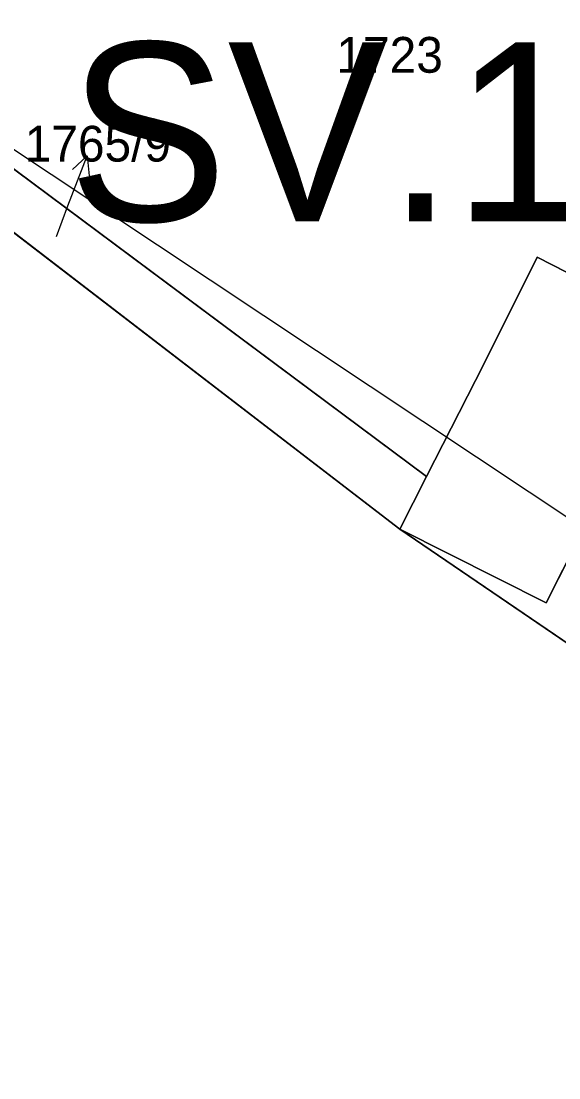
# Model space of a CAD drawing. Extents: x -706130 to -698555, y -971544 to -967260.
# Drawn here: x -703573.4 to -703543.3, y -970936 to -970876.9 of the extents above; entities that cross this region are included whole.
import ezdxf

# ---------------------------------------------------------------- set-up
doc = ezdxf.new("R2010")
doc.units = 0
for name, color, linetype in [('Archeologická naleziště S', 7, 'Continuous'), ('BPEJ hranice S', 7, 'Continuous'), ('BPEJ I-II trida ochrany S', 7, 'Continuous'), ('Hranice řešeného území', 7, 'Continuous'), ('KN_Budovy', 7, 'Continuous'), ('KN_Hranice obce', 7, 'Continuous'), ('KN_Hranice_katastrální území', 7, 'Continuous'), ('KN_Hranice_parcel', 7, 'Continuous'), ('KN_Hranice_parcel_vnitrni_kresba', 7, 'Continuous'), ('KN_Parcelni cisla', 7, 'Continuous'), ('KN_Parcelni cisla_sipky', 7, 'Continuous'), ('KN_Polygon parcely', 7, 'Continuous'), ('KN_POZEMKY_13_ZASTAVENA PLOCHA', 7, 'Continuous'), ('KN_POZEMKY_2_ORNA PUDA', 7, 'Continuous'), ('KN_POZEMKY_5_ZAHRADA', 7, 'Continuous'), ('Plochy smíšené obytné venkovské S', 7, 'Continuous'), ('Povodi vodniho toku S', 7, 'Continuous'), ('Regulační kódy zastavěné S', 7, 'Continuous'), ('Zastavene uzemi N', 7, 'Continuous'), ('Zastavene uzemi plochy N', 7, 'Continuous')]:
    doc.layers.add(name, color=color, linetype=linetype)

msp = doc.modelspace()

# ---------------------------------------------------------------- linework, layer by layer
at = {"layer": 'Archeologická naleziště S'}
msp.add_lwpolyline([(-703408.701, -970993.876), (-703586.125, -970875.938), (-703659.438, -970897.188), (-703878.375, -970326.375), (-703591.188, -970210.375), (-703362.812, -970550.625), (-703335.438, -970886.438), (-703375.42, -970994.479)], dxfattribs=at)
at = {"layer": 'BPEJ hranice S'}
msp.add_lwpolyline([(-703588.47, -970877.49), (-703552.19, -970905.36), (-703526.54, -970922.83), (-703520.57, -970926.9), (-703518.72, -970928.16), (-703508.119, -970935.352)], dxfattribs=at)
at = {"layer": 'BPEJ I-II trida ochrany S'}
for p, q in [((-703588.47, -970877.49), (-703552.19, -970905.36)), ((-703547.5, -970896.13), (-703544.51, -970890.15)), ((-703544.51, -970890.15), (-703532.31, -970896.38)), ((-703550.7, -970902.41), (-703547.5, -970896.13)), ((-703552.19, -970905.36), (-703550.7, -970902.41))]:
    msp.add_line(p, q, dxfattribs=at)
at = {"layer": 'Hranice řešeného území'}
msp.add_lwpolyline([(-703136.46, -971016.54), (-703155.48, -971008.55), (-703213.28, -970989.07), (-703314.92, -970997.75), (-703327.73, -970998.95), (-703380.74, -970993.98), (-703382.44, -970993.97), (-703386.57, -970993.95), (-703392.54, -970993.91), (-703394.33, -970993.9), (-703405.07, -970994.15), (-703417, -970993.25), (-703427.1, -970990.31), (-703478.14, -970955.69), (-703518.72, -970928.16), (-703520.57, -970926.9), (-703526.54, -970922.83), (-703552.19, -970905.36), (-703588.47, -970877.49), (-703614.35, -970903.64), (-703634.1, -970919.81)], dxfattribs=at)
at = {"layer": 'KN_Budovy'}
msp.add_lwpolyline([(-703520.01, -970910.16), (-703516.94, -970904.22), (-703520.59, -970902.36), (-703521.13, -970900.23), (-703523.31, -970900.97), (-703529.9, -970897.61), (-703529.4, -970896.63), (-703531.81, -970895.4), (-703532.31, -970896.38), (-703544.51, -970890.15), (-703547.5, -970896.13), (-703550.7, -970902.41), (-703552.19, -970905.36), (-703544.02, -970909.48), (-703539.37, -970900.28)], close=True, dxfattribs=at)
at = {"layer": 'KN_Hranice obce'}
msp.add_lwpolyline([(-703634.1, -970919.81), (-703614.35, -970903.64), (-703588.47, -970877.49), (-703552.19, -970905.36), (-703526.54, -970922.83), (-703520.57, -970926.9), (-703518.72, -970928.16), (-703478.14, -970955.69), (-703427.1, -970990.31), (-703417, -970993.25), (-703405.07, -970994.15), (-703394.33, -970993.9), (-703392.54, -970993.91), (-703386.57, -970993.95), (-703382.44, -970993.97), (-703380.74, -970993.98), (-703327.73, -970998.95), (-703314.92, -970997.75), (-703213.28, -970989.07), (-703155.48, -971008.55), (-703136.46, -971016.54)], dxfattribs=at)
at = {"layer": 'KN_Hranice_katastrální území'}
msp.add_lwpolyline([(-703634.1, -970919.81), (-703614.35, -970903.64), (-703588.47, -970877.49), (-703552.19, -970905.36), (-703526.54, -970922.83), (-703520.57, -970926.9), (-703518.72, -970928.16), (-703478.14, -970955.69), (-703427.1, -970990.31), (-703417, -970993.25), (-703405.07, -970994.15), (-703394.33, -970993.9), (-703392.54, -970993.91), (-703386.57, -970993.95), (-703382.44, -970993.97), (-703380.74, -970993.98), (-703327.73, -970998.95), (-703314.92, -970997.75), (-703213.28, -970989.07), (-703155.48, -971008.55), (-703136.46, -971016.54)], dxfattribs=at)
at = {"layer": 'KN_Hranice_parcel'}
for p, q in [((-703586.6, -970875.66), (-703550.7, -970902.41)), ((-703588.47, -970877.49), (-703552.19, -970905.36)), ((-703550.7, -970902.41), (-703552.19, -970905.36)), ((-703552.19, -970905.36), (-703526.54, -970922.83))]:
    msp.add_line(p, q, dxfattribs=at)
msp.add_lwpolyline([(-703516.94, -970904.22), (-703520.59, -970902.36), (-703521.13, -970900.23), (-703523.31, -970900.97), (-703529.9, -970897.61), (-703529.4, -970896.63), (-703531.81, -970895.4), (-703532.31, -970896.38), (-703544.51, -970890.15), (-703547.5, -970896.13), (-703550.7, -970902.41)], dxfattribs=at)
at = {"layer": 'KN_Hranice_parcel_vnitrni_kresba'}
for p, q in [((-703539.37, -970900.28), (-703544.02, -970909.48)), ((-703544.02, -970909.48), (-703552.19, -970905.36))]:
    msp.add_line(p, q, dxfattribs=at)
at = {"layer": 'KN_Parcelni cisla_sipky'}
for p, q in [((-703570.75, -970887.28), (-703569.675, -970884.478)), ((-703569.675, -970884.478), (-703570.501, -970885.234)), ((-703569.675, -970884.478), (-703569.566, -970885.593)), ((-703571.4, -970888.98), (-703570.75, -970887.28))]:
    msp.add_line(p, q, dxfattribs=at)
at = {"layer": 'KN_Polygon parcely'}
for points in [[(-703501.32, -970891.81), (-703499.8, -970888.55), (-703557.44, -970858.68), (-703564.05, -970855.26), (-703586.6, -970875.66), (-703550.7, -970902.41), (-703547.5, -970896.13), (-703544.51, -970890.15), (-703532.31, -970896.38), (-703531.81, -970895.4), (-703529.4, -970896.63), (-703529.9, -970897.61), (-703523.31, -970900.97), (-703521.13, -970900.23), (-703520.59, -970902.36), (-703516.94, -970904.22), (-703509.39, -970909.15), (-703506.43, -970902.79), (-703504.94, -970899.58)], [(-703588.47, -970877.49), (-703552.19, -970905.36), (-703550.7, -970902.41), (-703586.6, -970875.66)], [(-703529.4, -970896.63), (-703531.81, -970895.4), (-703532.31, -970896.38), (-703544.51, -970890.15), (-703547.5, -970896.13), (-703550.7, -970902.41), (-703552.19, -970905.36), (-703526.54, -970922.83), (-703525.46, -970920.73), (-703522.74, -970915.46), (-703520.01, -970910.16), (-703516.94, -970904.22), (-703520.59, -970902.36), (-703521.13, -970900.23), (-703523.31, -970900.97), (-703529.9, -970897.61)]]:
    msp.add_lwpolyline(points, close=True, dxfattribs=at)
at = {"layer": 'KN_POZEMKY_13_ZASTAVENA PLOCHA'}
for p, q in [((-703547.5, -970896.13), (-703544.51, -970890.15)), ((-703544.51, -970890.15), (-703532.31, -970896.38)), ((-703550.7, -970902.41), (-703547.5, -970896.13)), ((-703552.19, -970905.36), (-703550.7, -970902.41)), ((-703526.54, -970922.83), (-703552.19, -970905.36))]:
    msp.add_line(p, q, dxfattribs=at)
at = {"layer": 'KN_POZEMKY_2_ORNA PUDA'}
for p, q in [((-703586.6, -970875.66), (-703550.7, -970902.41)), ((-703552.19, -970905.36), (-703588.47, -970877.49)), ((-703550.7, -970902.41), (-703552.19, -970905.36))]:
    msp.add_line(p, q, dxfattribs=at)
at = {"layer": 'KN_POZEMKY_5_ZAHRADA'}
for p, q in [((-703550.7, -970902.41), (-703586.6, -970875.66)), ((-703544.51, -970890.15), (-703547.5, -970896.13)), ((-703532.31, -970896.38), (-703544.51, -970890.15)), ((-703547.5, -970896.13), (-703550.7, -970902.41))]:
    msp.add_line(p, q, dxfattribs=at)
at = {"layer": 'Plochy smíšené obytné venkovské S'}
for p, q in [((-703588.47, -970877.49), (-703552.19, -970905.36)), ((-703552.19, -970905.36), (-703526.54, -970922.83))]:
    msp.add_line(p, q, dxfattribs=at)
at = {"layer": 'Povodi vodniho toku S'}
msp.add_lwpolyline([(-703634.1, -970919.81), (-703614.35, -970903.64), (-703588.47, -970877.49), (-703552.19, -970905.36), (-703526.54, -970922.83), (-703520.57, -970926.9), (-703518.72, -970928.16), (-703478.14, -970955.69), (-703427.1, -970990.31), (-703417, -970993.25), (-703405.07, -970994.15), (-703394.33, -970993.9), (-703392.54, -970993.91), (-703386.57, -970993.95), (-703382.44, -970993.97), (-703380.74, -970993.98), (-703327.73, -970998.95), (-703314.92, -970997.75), (-703213.28, -970989.07), (-703155.48, -971008.55), (-703136.46, -971016.54)], dxfattribs=at)
at = {"layer": 'Zastavene uzemi N'}
msp.add_lwpolyline([(-703588.47, -970877.49), (-703552.19, -970905.36), (-703526.54, -970922.83), (-703525.46, -970920.73), (-703512.43, -970929.51), (-703504.78, -970912.08), (-703509.39, -970909.15), (-703506.43, -970902.79), (-703504.94, -970899.58), (-703501.32, -970891.81), (-703499.8, -970888.55), (-703557.44, -970858.68), (-703564.05, -970855.26), (-703586.6, -970875.66)], close=True, dxfattribs=at)
at = {"layer": 'Zastavene uzemi plochy N'}
msp.add_lwpolyline([(-703588.47, -970877.49), (-703552.19, -970905.36), (-703526.54, -970922.83), (-703525.46, -970920.73), (-703512.43, -970929.51), (-703504.78, -970912.08), (-703509.39, -970909.15), (-703506.43, -970902.79), (-703504.94, -970899.58), (-703501.32, -970891.81), (-703499.8, -970888.55), (-703557.44, -970858.68), (-703564.05, -970855.26), (-703586.6, -970875.66)], close=True, dxfattribs=at)

# ---------------------------------------------------------------- texts
at = {"layer": 'KN_Parcelni cisla'}
for s, p in [('1723', (-703555.74, -970879.83)), ('1765/9', (-703573.17, -970884.799))]:
    msp.add_text(s, height=2, dxfattribs=at).set_placement(p)
at = {"layer": 'Regulační kódy zastavěné S'}
msp.add_text('SV.1.15.70', height=10, dxfattribs=at).set_placement((-703570.749, -970888.136))

doc.saveas('drawing.dxf')
